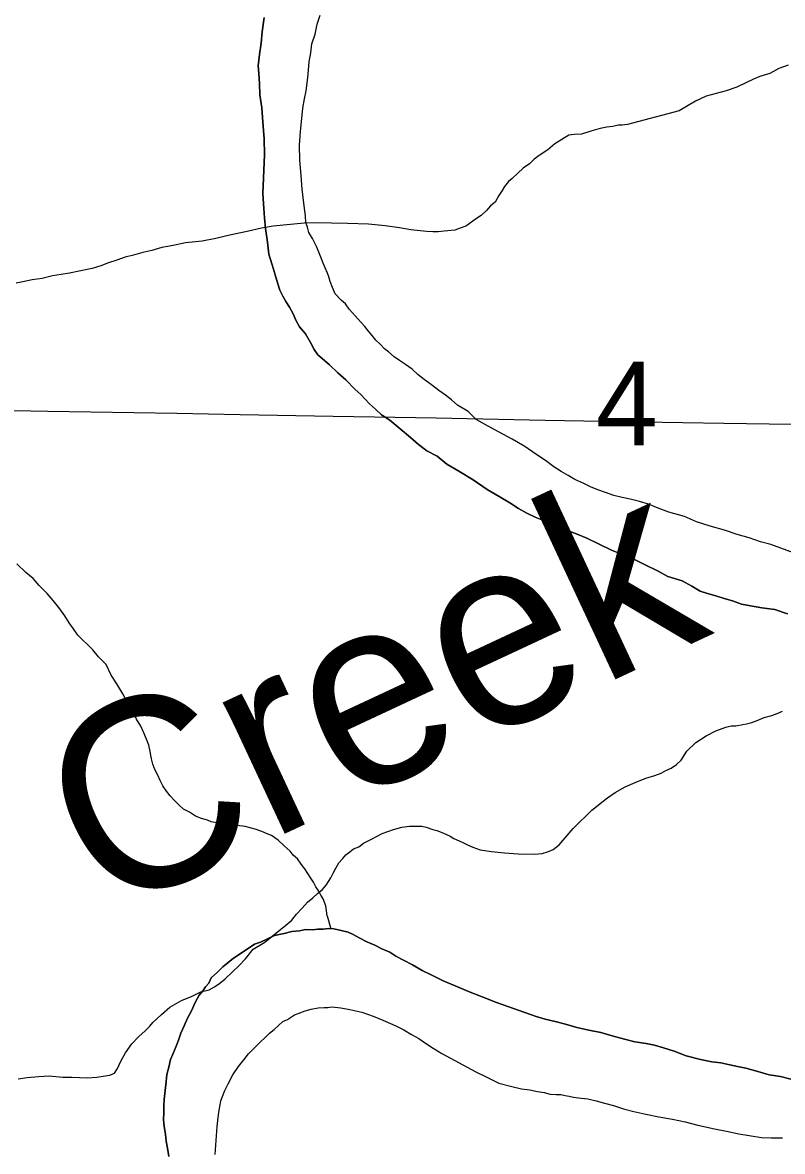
# Model space of a CAD drawing. Extents: x 2.4 to 73.1, y 4.5 to 25.6.
# Drawn here: x 47.2429 to 47.4332, y 24.1413 to 24.4242 of the extents above; entities that cross this region are included whole.
import ezdxf

# ---------------------------------------------------------------- set-up
doc = ezdxf.new("R2010")
doc.units = 0
for name, color, linetype in [('GM_X_County_Road', 7, 'Continuous'), ('GM_X_Major_River', 7, 'Continuous'), ('GM_X_Minor_River', 7, 'Continuous'), ('GM_X_Minor_River_Text', 7, 'Continuous'), ('GM_X_Section_Text', 7, 'Continuous')]:
    doc.layers.add(name, color=color, linetype=linetype)

msp = doc.modelspace()

# ---------------------------------------------------------------- linework, layer by layer
at = {"layer": 'GM_X_County_Road'}
msp.add_lwpolyline([(47.22337, 24.32729), (47.24916, 24.32685), (47.28149, 24.32632), (47.29734, 24.32603), (47.32065, 24.32559), (47.34644, 24.32515), (47.37379, 24.32458), (47.39804, 24.32416), (47.41855, 24.32379), (47.44124, 24.32347), (47.4605, 24.32309), (47.49624, 24.32226), (47.53664, 24.32143), (47.5671, 24.32081), (47.58419, 24.32038), (47.60035, 24.31996), (47.61992, 24.31947), (47.64199, 24.31899), (47.6538, 24.31872), (47.66343, 24.31854), (47.67556, 24.3183), (47.6821, 24.31823), (47.68851, 24.31817)], dxfattribs=at)
at = {"layer": 'GM_X_Major_River'}
for points in [[(47.30337, 24.42544), (47.3029, 24.42184), (47.30264, 24.419), (47.30219, 24.41616), (47.30193, 24.41332), (47.30207, 24.41142), (47.3022, 24.40895), (47.30232, 24.40609), (47.3028, 24.40285), (47.30309, 24.39924), (47.30337, 24.39505), (47.30346, 24.39106), (47.30303, 24.38139), (47.30331, 24.37758), (47.30344, 24.3753), (47.30376, 24.37264), (47.30424, 24.36921), (47.30454, 24.36616), (47.30543, 24.36348), (47.30612, 24.36099), (47.30682, 24.3587), (47.30736, 24.35716), (47.30808, 24.35562), (47.3088, 24.35428), (47.30972, 24.35292), (47.31062, 24.35119), (47.31135, 24.34965), (47.31225, 24.34792), (47.31373, 24.34618), (47.315, 24.34405), (47.31591, 24.34232), (47.31683, 24.34097), (47.31794, 24.33999), (47.3198, 24.33843), (47.32184, 24.33647), (47.32389, 24.33471), (47.32611, 24.33238), (47.32759, 24.33101), (47.3287, 24.32984), (47.32981, 24.32868), (47.3313, 24.32731), (47.33278, 24.32594), (47.33484, 24.32456), (47.33744, 24.3224), (47.34005, 24.32025), (47.34209, 24.31849), (47.34414, 24.31692), (47.34677, 24.31552), (47.34919, 24.31356), (47.35218, 24.31178), (47.35574, 24.3096), (47.35929, 24.30723), (47.36228, 24.30544), (47.3649, 24.30386), (47.36714, 24.30247), (47.3692, 24.30128), (47.37127, 24.30028), (47.37334, 24.29947), (47.37597, 24.29845), (47.37916, 24.29704), (47.3818, 24.29602), (47.38424, 24.29501), (47.39043, 24.292), (47.3925, 24.29119), (47.39551, 24.28998), (47.3987, 24.28838), (47.40208, 24.28677), (47.40451, 24.28538), (47.4081, 24.28434), (47.41053, 24.28295), (47.41259, 24.28176), (47.41447, 24.28114), (47.41655, 24.28052), (47.41862, 24.27989), (47.42069, 24.27927), (47.42295, 24.27846), (47.42522, 24.27802), (47.42806, 24.27756), (47.43128, 24.2771)], [(47.43128, 24.2771), (47.42806, 24.27756), (47.42522, 24.27802), (47.42295, 24.27846), (47.42069, 24.27927), (47.41862, 24.27989), (47.41655, 24.28052), (47.41447, 24.28114), (47.41259, 24.28176), (47.41053, 24.28295), (47.4081, 24.28434), (47.40451, 24.28538), (47.40208, 24.28677), (47.3987, 24.28838), (47.39551, 24.28998), (47.3925, 24.29119), (47.39043, 24.292), (47.38424, 24.29501), (47.3818, 24.29602), (47.37916, 24.29704), (47.37597, 24.29845), (47.37334, 24.29947), (47.37127, 24.30028), (47.3692, 24.30128), (47.36714, 24.30247), (47.3649, 24.30386), (47.36228, 24.30544), (47.35929, 24.30723), (47.35574, 24.3096), (47.35218, 24.31178), (47.34919, 24.31356), (47.34677, 24.31552), (47.34414, 24.31692), (47.34209, 24.31849), (47.34005, 24.32025), (47.33744, 24.3224), (47.33484, 24.32456), (47.33278, 24.32594), (47.3313, 24.32731), (47.32981, 24.32868), (47.3287, 24.32984), (47.32759, 24.33101), (47.32611, 24.33238), (47.32389, 24.33471), (47.32184, 24.33647), (47.3198, 24.33843), (47.31794, 24.33999), (47.31683, 24.34097), (47.31591, 24.34232), (47.315, 24.34405), (47.31373, 24.34618), (47.31225, 24.34792), (47.31135, 24.34965), (47.31062, 24.35119), (47.30972, 24.35292), (47.3088, 24.35428), (47.30808, 24.35562), (47.30736, 24.35716), (47.30682, 24.3587), (47.30612, 24.36099), (47.30543, 24.36348), (47.30454, 24.36616), (47.30424, 24.36921), (47.30376, 24.37264), (47.30344, 24.3753), (47.30331, 24.37758), (47.30303, 24.38139), (47.30346, 24.39106), (47.30337, 24.39505), (47.30309, 24.39924), (47.3028, 24.40285), (47.30232, 24.40609), (47.3022, 24.40895), (47.30207, 24.41142), (47.30193, 24.41332), (47.30219, 24.41616), (47.30264, 24.419), (47.3029, 24.42184), (47.30337, 24.42544)], [(47.34345, 24.33479), (47.34196, 24.33596), (47.34048, 24.33733), (47.3388, 24.33851), (47.3373, 24.3395), (47.336, 24.34048), (47.33451, 24.34166), (47.33358, 24.34244), (47.33247, 24.34361), (47.33135, 24.34459), (47.33043, 24.34575), (47.32951, 24.34691), (47.32859, 24.34808), (47.32767, 24.34905), (47.32471, 24.35235), (47.32379, 24.35371), (47.32268, 24.35468), (47.3212, 24.35624), (47.32048, 24.35778), (47.31995, 24.35931), (47.3196, 24.36046), (47.31924, 24.36142), (47.3187, 24.36276), (47.31816, 24.36391), (47.31763, 24.36545), (47.31655, 24.36794), (47.31547, 24.37006), (47.31456, 24.3716), (47.31421, 24.37294), (47.31386, 24.37409), (47.31371, 24.3758), (47.31339, 24.37828), (47.31293, 24.38247), (47.31264, 24.38589), (47.31235, 24.3897), (47.31226, 24.3935), (47.31253, 24.39691), (47.3128, 24.40013), (47.31306, 24.40278), (47.3135, 24.40505), (47.31393, 24.40713), (47.31417, 24.40902), (47.31441, 24.41129), (47.31468, 24.41432), (47.31512, 24.41659), (47.31536, 24.41887), (47.31618, 24.42131), (47.31663, 24.42377), (47.31744, 24.42603)], [(47.34345, 24.33479), (47.34196, 24.33596), (47.34048, 24.33733), (47.3388, 24.33851), (47.3373, 24.3395), (47.336, 24.34048), (47.33451, 24.34166), (47.33358, 24.34244), (47.33247, 24.34361), (47.33135, 24.34459), (47.33043, 24.34575), (47.32951, 24.34691), (47.32859, 24.34808), (47.32767, 24.34905), (47.32471, 24.35235), (47.32379, 24.35371), (47.32268, 24.35468), (47.3212, 24.35624), (47.32048, 24.35778), (47.31995, 24.35931), (47.3196, 24.36046), (47.31924, 24.36142), (47.3187, 24.36276), (47.31816, 24.36391), (47.31763, 24.36545), (47.31655, 24.36794), (47.31547, 24.37006), (47.31456, 24.3716), (47.31421, 24.37294), (47.31386, 24.37409), (47.31371, 24.3758), (47.31339, 24.37828), (47.31293, 24.38247), (47.31264, 24.38589), (47.31235, 24.3897), (47.31226, 24.3935), (47.31253, 24.39691), (47.3128, 24.40013), (47.31306, 24.40278), (47.3135, 24.40505), (47.31393, 24.40713), (47.31417, 24.40902), (47.31441, 24.41129), (47.31468, 24.41432), (47.31512, 24.41659), (47.31536, 24.41887), (47.31618, 24.42131), (47.31663, 24.42377), (47.31744, 24.42603)], [(47.43694, 24.29101), (47.43036, 24.29346), (47.42771, 24.2941), (47.42489, 24.29512), (47.42187, 24.29595), (47.41867, 24.29698), (47.41509, 24.29802), (47.41169, 24.29906), (47.40869, 24.30046), (47.40473, 24.30151), (47.40209, 24.30253), (47.39965, 24.30354), (47.39739, 24.30417), (47.39512, 24.3048), (47.39304, 24.30523), (47.39097, 24.30566), (47.3889, 24.30647), (47.38701, 24.30709), (47.38514, 24.3079), (47.38344, 24.3087), (47.38119, 24.30971), (47.37951, 24.3107), (47.37782, 24.31169), (47.37595, 24.31288), (47.3739, 24.31445), (47.37147, 24.31603), (47.36867, 24.318), (47.36549, 24.31979), (47.3623, 24.32158), (47.35931, 24.32318), (47.3565, 24.32477), (47.35446, 24.32672), (47.35184, 24.32831), (47.35035, 24.32967), (47.34886, 24.33085), (47.34718, 24.33203), (47.34532, 24.33341), (47.34345, 24.33479)], [(47.43694, 24.29101), (47.43036, 24.29346), (47.42771, 24.2941), (47.42489, 24.29512), (47.42187, 24.29595), (47.41867, 24.29698), (47.41509, 24.29802), (47.41169, 24.29906), (47.40869, 24.30046), (47.40473, 24.30151), (47.40209, 24.30253), (47.39965, 24.30354), (47.39739, 24.30417), (47.39512, 24.3048), (47.39304, 24.30523), (47.39097, 24.30566), (47.3889, 24.30647), (47.38701, 24.30709), (47.38514, 24.3079), (47.38344, 24.3087), (47.38119, 24.30971), (47.37951, 24.3107), (47.37782, 24.31169), (47.37595, 24.31288), (47.3739, 24.31445), (47.37147, 24.31603), (47.36867, 24.318), (47.36549, 24.31979), (47.3623, 24.32158), (47.35931, 24.32318), (47.3565, 24.32477), (47.35446, 24.32672), (47.35184, 24.32831), (47.35035, 24.32967), (47.34886, 24.33085), (47.34718, 24.33203), (47.34532, 24.33341), (47.34345, 24.33479)], [(47.43128, 24.2771), (47.43448, 24.27607)], [(47.43448, 24.27607), (47.43128, 24.2771)], [(47.41268, 24.16441), (47.40909, 24.16526), (47.40608, 24.16647), (47.40344, 24.1673), (47.40118, 24.16793), (47.3991, 24.16836), (47.39626, 24.16881), (47.39362, 24.16945), (47.3906, 24.17028), (47.38777, 24.17112), (47.38475, 24.17176), (47.38173, 24.17241), (47.3789, 24.17324), (47.37626, 24.17388), (47.3738, 24.17451), (47.37154, 24.17514), (47.36156, 24.17862), (47.35799, 24.18004), (47.3546, 24.18145), (47.35122, 24.18287), (47.34821, 24.18408), (47.3454, 24.18549), (47.34296, 24.18669), (47.34053, 24.18808), (47.33828, 24.18928), (47.3364, 24.19027), (47.33491, 24.19126), (47.33284, 24.19207), (47.33115, 24.19306), (47.32909, 24.19388), (47.32721, 24.19487), (47.32571, 24.19567), (47.3244, 24.19627), (47.3227, 24.1967), (47.32081, 24.19712), (47.31948, 24.19716), (47.31815, 24.197), (47.31682, 24.19704), (47.31549, 24.19688), (47.31378, 24.19692), (47.31225, 24.19658), (47.31035, 24.19644), (47.30843, 24.19592), (47.30595, 24.19541), (47.30403, 24.19451), (47.30249, 24.19379), (47.30096, 24.19326), (47.2996, 24.19235), (47.29825, 24.19143), (47.29709, 24.1907), (47.29574, 24.18979), (47.29439, 24.18868), (47.29303, 24.18758), (47.29167, 24.18628), (47.29011, 24.1848), (47.28951, 24.18349), (47.28872, 24.18256), (47.28813, 24.18163), (47.28715, 24.18051), (47.28615, 24.17864), (47.28515, 24.17658), (47.28416, 24.1747), (47.28335, 24.17282), (47.28254, 24.17095), (47.28193, 24.16925), (47.28132, 24.16775), (47.28051, 24.16568), (47.27991, 24.16437), (47.27948, 24.16248), (47.27905, 24.16059), (47.27882, 24.15889), (47.27833, 24.15435), (47.27829, 24.15283), (47.27825, 24.15112), (47.2782, 24.14922), (47.27835, 24.1477), (47.27868, 24.1456), (47.27882, 24.14389), (47.27916, 24.14217), (47.27949, 24.14008)], [(47.27949, 24.14008), (47.27916, 24.14217), (47.27882, 24.14389), (47.27868, 24.1456), (47.27835, 24.1477), (47.2782, 24.14922), (47.27825, 24.15112), (47.27829, 24.15283), (47.27833, 24.15435), (47.27882, 24.15889), (47.27905, 24.16059), (47.27948, 24.16248), (47.27991, 24.16437), (47.28051, 24.16568), (47.28132, 24.16775), (47.28193, 24.16925), (47.28254, 24.17095), (47.28335, 24.17282), (47.28416, 24.1747), (47.28515, 24.17658), (47.28615, 24.17864), (47.28715, 24.18051), (47.28813, 24.18163), (47.28872, 24.18256), (47.28951, 24.18349), (47.29011, 24.1848), (47.29167, 24.18628), (47.29303, 24.18758), (47.29439, 24.18868), (47.29574, 24.18979), (47.29709, 24.1907), (47.29825, 24.19143), (47.2996, 24.19235), (47.30096, 24.19326), (47.30249, 24.19379), (47.30403, 24.19451), (47.30595, 24.19541), (47.30843, 24.19592), (47.31035, 24.19644), (47.31225, 24.19658), (47.31378, 24.19692), (47.31549, 24.19688), (47.31682, 24.19704), (47.31815, 24.197), (47.31948, 24.19716), (47.32081, 24.19712), (47.3227, 24.1967), (47.3244, 24.19627), (47.32571, 24.19567), (47.32721, 24.19487), (47.32909, 24.19388), (47.33115, 24.19306), (47.33284, 24.19207), (47.33491, 24.19126), (47.3364, 24.19027), (47.33828, 24.18928), (47.34053, 24.18808), (47.34296, 24.18669), (47.3454, 24.18549), (47.34821, 24.18408), (47.35122, 24.18287), (47.3546, 24.18145), (47.35799, 24.18004), (47.36156, 24.17862), (47.37154, 24.17514), (47.3738, 24.17451), (47.37626, 24.17388), (47.3789, 24.17324), (47.38173, 24.17241), (47.38475, 24.17176), (47.38777, 24.17112), (47.3906, 24.17028), (47.39362, 24.16945), (47.39626, 24.16881), (47.3991, 24.16836), (47.40118, 24.16793), (47.40344, 24.1673), (47.40608, 24.16647), (47.40909, 24.16526), (47.41268, 24.16441)], [(47.30224, 24.16855), (47.30379, 24.17003), (47.30477, 24.17095), (47.30593, 24.17187), (47.30807, 24.1739), (47.30922, 24.17444), (47.31096, 24.17554), (47.31192, 24.1759), (47.31364, 24.17661), (47.31517, 24.17695), (47.31689, 24.17729), (47.31842, 24.17744), (47.31936, 24.17741), (47.32032, 24.17758), (47.32259, 24.17733), (47.32486, 24.17689), (47.32788, 24.17625), (47.33071, 24.17523), (47.33315, 24.17422), (47.33634, 24.1728), (47.33841, 24.1718), (47.34028, 24.17062), (47.34215, 24.16962), (47.34383, 24.16844), (47.3457, 24.16725), (47.34794, 24.16586), (47.35638, 24.16128), (47.35938, 24.15988), (47.36219, 24.15848), (47.3654, 24.15763), (47.36785, 24.157), (47.36994, 24.15676), (47.37183, 24.15633), (47.37353, 24.1561), (47.37504, 24.15568), (47.37656, 24.15564), (47.3777, 24.15561), (47.37883, 24.15539), (47.37978, 24.15518), (47.38091, 24.15496), (47.3828, 24.15472), (47.38451, 24.15449), (47.38659, 24.15406), (47.38866, 24.15344), (47.39092, 24.15281), (47.39337, 24.15199), (47.39601, 24.15135), (47.39904, 24.1507), (47.40225, 24.15005), (47.40565, 24.14939), (47.40887, 24.14874), (47.41207, 24.1479), (47.41623, 24.14704), (47.41925, 24.14639), (47.42228, 24.14574), (47.42492, 24.1453), (47.42795, 24.14484), (47.43042, 24.14478), (47.43326, 24.14471)], [(47.30224, 24.16855), (47.30379, 24.17003), (47.30477, 24.17095), (47.30593, 24.17187), (47.30807, 24.1739), (47.30922, 24.17444), (47.31096, 24.17554), (47.31192, 24.1759), (47.31364, 24.17661), (47.31517, 24.17695), (47.31689, 24.17729), (47.31842, 24.17744), (47.31936, 24.17741), (47.32032, 24.17758), (47.32259, 24.17733), (47.32486, 24.17689), (47.32788, 24.17625), (47.33071, 24.17523), (47.33315, 24.17422), (47.33634, 24.1728), (47.33841, 24.1718), (47.34028, 24.17062), (47.34215, 24.16962), (47.34383, 24.16844), (47.3457, 24.16725), (47.34794, 24.16586), (47.35638, 24.16128), (47.35938, 24.15988), (47.36219, 24.15848), (47.3654, 24.15763), (47.36785, 24.157), (47.36994, 24.15676), (47.37183, 24.15633), (47.37353, 24.1561), (47.37504, 24.15568), (47.37656, 24.15564), (47.3777, 24.15561), (47.37883, 24.15539), (47.37978, 24.15518), (47.38091, 24.15496), (47.3828, 24.15472), (47.38451, 24.15449), (47.38659, 24.15406), (47.38866, 24.15344), (47.39092, 24.15281), (47.39337, 24.15199), (47.39601, 24.15135), (47.39904, 24.1507), (47.40225, 24.15005), (47.40565, 24.14939), (47.40887, 24.14874), (47.41207, 24.1479), (47.41623, 24.14704), (47.41925, 24.14639), (47.42228, 24.14574), (47.42492, 24.1453), (47.42795, 24.14484), (47.43042, 24.14478), (47.43326, 24.14471)], [(47.29108, 24.14054), (47.29164, 24.14755), (47.29189, 24.14982), (47.29213, 24.15171), (47.29235, 24.15304), (47.29256, 24.15398), (47.29297, 24.15511), (47.29358, 24.15662), (47.29438, 24.1583), (47.29558, 24.16055), (47.29696, 24.1626), (47.29833, 24.16428), (47.29951, 24.16577), (47.30068, 24.16707), (47.30224, 24.16855)], [(47.29108, 24.14054), (47.29164, 24.14755), (47.29189, 24.14982), (47.29213, 24.15171), (47.29235, 24.15304), (47.29256, 24.15398), (47.29297, 24.15511), (47.29358, 24.15662), (47.29438, 24.1583), (47.29558, 24.16055), (47.29696, 24.1626), (47.29833, 24.16428), (47.29951, 24.16577), (47.30068, 24.16707), (47.30224, 24.16855)], [(47.43535, 24.15946), (47.4327, 24.1601), (47.42987, 24.16055), (47.42704, 24.16138), (47.42402, 24.16222), (47.42194, 24.16265), (47.42005, 24.16308), (47.41778, 24.16352), (47.41551, 24.16376), (47.41268, 24.16441)], [(47.41268, 24.16441), (47.41551, 24.16376), (47.41778, 24.16352), (47.42005, 24.16308), (47.42194, 24.16265), (47.42402, 24.16222), (47.42704, 24.16138), (47.42987, 24.16055), (47.4327, 24.1601), (47.43535, 24.15946)]]:
    msp.add_lwpolyline(points, dxfattribs=at)
at = {"layer": 'GM_X_Minor_River'}
for points in [[(47.43465, 24.41356), (47.43235, 24.41267), (47.43004, 24.4114), (47.42755, 24.4107), (47.42601, 24.40998), (47.42409, 24.40908), (47.42178, 24.408), (47.4191, 24.40712), (47.41662, 24.40643), (47.41413, 24.40573), (47.41144, 24.40447), (47.40739, 24.40211), (47.39439, 24.39864), (47.39305, 24.39848), (47.3921, 24.39851), (47.39077, 24.39816), (47.38924, 24.39801), (47.38753, 24.39768), (47.38523, 24.39697), (47.38293, 24.39627), (47.38103, 24.39613), (47.37969, 24.39598), (47.37796, 24.39488), (47.37622, 24.39379), (47.37448, 24.39231), (47.37254, 24.39103), (47.37099, 24.38993), (47.36983, 24.38882), (47.36828, 24.38772), (47.36692, 24.38643), (47.36556, 24.38514), (47.36459, 24.3844), (47.36361, 24.3831), (47.36301, 24.38216), (47.36222, 24.38085), (47.36123, 24.37917), (47.36007, 24.37825), (47.35909, 24.37714), (47.35773, 24.37584), (47.35637, 24.37493), (47.35405, 24.37328), (47.35118, 24.37221), (47.34851, 24.3719), (47.34699, 24.37175), (47.34566, 24.37178), (47.34414, 24.37182), (47.34244, 24.37205), (47.34016, 24.3723), (47.33732, 24.37275), (47.33373, 24.37323), (47.32956, 24.37371), (47.32425, 24.37385), (47.32026, 24.37395), (47.31665, 24.37404), (47.31342, 24.37393), (47.30562, 24.37318), (47.30276, 24.37269), (47.29912, 24.37183), (47.29512, 24.37098), (47.29129, 24.37013), (47.28786, 24.36946), (47.28367, 24.369), (47.28061, 24.36832), (47.27775, 24.36782), (47.27526, 24.36712), (47.27297, 24.36661), (47.27068, 24.36591), (47.26857, 24.3654), (47.26647, 24.36469), (47.26436, 24.36398), (47.26244, 24.36327), (47.26033, 24.36257), (47.25709, 24.36189), (47.25461, 24.36138), (47.25251, 24.36106), (47.25041, 24.36073), (47.24774, 24.36004), (47.24526, 24.35972), (47.24297, 24.35921), (47.24125, 24.35888)], [(47.31915, 24.20037), (47.31886, 24.20287), (47.31815, 24.2046), (47.3176, 24.20556), (47.31706, 24.20652), (47.31633, 24.20768), (47.31579, 24.20883), (47.31505, 24.2098), (47.31432, 24.21096), (47.31359, 24.21212), (47.31267, 24.21328), (47.31175, 24.21463), (47.31064, 24.21561), (47.3099, 24.21658), (47.30842, 24.21795), (47.30693, 24.21931), (47.30525, 24.2205), (47.30412, 24.2209), (47.30281, 24.22151), (47.30111, 24.22212), (47.29866, 24.22275), (47.29658, 24.223), (47.29469, 24.22342), (47.29166, 24.22369), (47.29014, 24.22392), (47.2892, 24.22432), (47.28769, 24.22474), (47.28619, 24.22535), (47.28469, 24.22634), (47.2832, 24.22713), (47.28208, 24.22811), (47.28097, 24.22928), (47.27986, 24.23045), (47.27894, 24.23161), (47.27802, 24.23296), (47.2773, 24.23431), (47.27676, 24.23565), (47.27604, 24.237), (47.2755, 24.23834), (47.27515, 24.23968), (47.27482, 24.24159), (47.27448, 24.24312), (47.27395, 24.24465), (47.27323, 24.24619), (47.27251, 24.24791), (47.27142, 24.24965), (47.27051, 24.25157), (47.26924, 24.25369), (47.26797, 24.256), (47.26651, 24.25851), (47.26504, 24.26064), (47.26378, 24.26333), (47.26193, 24.26527), (47.26046, 24.26702), (47.25916, 24.26838), (47.25786, 24.26955), (47.25675, 24.27072), (47.25565, 24.27227), (47.25455, 24.27381), (47.25345, 24.27555), (47.25217, 24.27729), (47.25051, 24.27942), (47.24903, 24.28117), (47.247, 24.28312), (47.24552, 24.28487), (47.24366, 24.28644), (47.24143, 24.28858)], [(47.42155, 24.24795), (47.42327, 24.24828), (47.42422, 24.24845), (47.42556, 24.2488), (47.42691, 24.24933), (47.42863, 24.25005), (47.43054, 24.25057), (47.43189, 24.2511), (47.43323, 24.25164)], [(47.25523, 24.15992), (47.25713, 24.15987), (47.25902, 24.15982), (47.2615, 24.15995), (47.26359, 24.16028), (47.26474, 24.16044), (47.26589, 24.16098), (47.26668, 24.1621), (47.26749, 24.16397), (47.26868, 24.16603), (47.27025, 24.16827), (47.27201, 24.17012), (47.27357, 24.1716), (47.27473, 24.17271), (47.27552, 24.17364), (47.27649, 24.17457), (47.27766, 24.17568), (47.27979, 24.17752), (47.28268, 24.17916), (47.28537, 24.18023), (47.28749, 24.18131), (47.28959, 24.18183), (47.29094, 24.18255), (47.29229, 24.18347), (47.29365, 24.18457), (47.2954, 24.18624), (47.29715, 24.1879), (47.29871, 24.18957), (47.30067, 24.19199), (47.30357, 24.19381), (47.3088, 24.19804), (47.31035, 24.19933), (47.31153, 24.20082), (47.3129, 24.20231), (47.31426, 24.20379), (47.31562, 24.20489), (47.31679, 24.206), (47.31795, 24.20692), (47.31893, 24.20804), (47.31952, 24.20897), (47.32012, 24.20991), (47.32071, 24.21103), (47.32132, 24.21234), (47.32211, 24.21365), (47.32309, 24.21477), (47.32387, 24.2157), (47.32484, 24.21643), (47.32581, 24.21717), (47.32715, 24.2177), (47.32831, 24.21862), (47.33043, 24.21971), (47.33293, 24.22097), (47.33581, 24.22204), (47.33791, 24.22255), (47.33982, 24.22288), (47.34153, 24.22284), (47.34285, 24.22281), (47.34399, 24.22259), (47.34568, 24.22198), (47.34663, 24.22176), (47.34813, 24.22115), (47.34907, 24.22075), (47.35001, 24.22035), (47.35094, 24.21975), (47.35226, 24.21915), (47.3532, 24.21875), (47.35432, 24.21815), (47.35564, 24.21754), (47.35752, 24.21693), (47.36036, 24.21647), (47.36358, 24.2162), (47.36699, 24.21593), (47.37117, 24.21582), (47.37307, 24.21596), (47.3746, 24.21649), (47.37576, 24.21703), (47.3773, 24.21813), (47.38083, 24.22222), (47.38219, 24.2237), (47.38414, 24.22555), (47.3855, 24.22685), (47.38666, 24.22777), (47.38802, 24.22887), (47.38938, 24.22997), (47.39131, 24.23125), (47.39382, 24.23271), (47.39631, 24.23378), (47.399, 24.23485), (47.4013, 24.23556), (47.40283, 24.23609), (47.40399, 24.23682), (47.40533, 24.23735), (47.40668, 24.23827), (47.40785, 24.23937), (47.40924, 24.24162), (47.41157, 24.24384), (47.41408, 24.24548), (47.41658, 24.24675), (47.41907, 24.24763), (47.42041, 24.24798), (47.42155, 24.24795)], [(47.31915, 24.20037), (47.32007, 24.19714)], [(47.24173, 24.1595), (47.24402, 24.15983), (47.24688, 24.16013), (47.24954, 24.16025), (47.25295, 24.15998), (47.25523, 24.15992)]]:
    msp.add_lwpolyline(points, dxfattribs=at)

# ---------------------------------------------------------------- texts
at = {"layer": 'GM_X_Minor_River_Text'}
msp.add_text('Creek', height=0.047373, rotation=25.0348, dxfattribs=at).set_placement((47.26312, 24.19972))
at = {"layer": 'GM_X_Section_Text'}
msp.add_text('4', height=0.02093, rotation=0, dxfattribs=at).set_placement((47.38644, 24.31828))

doc.saveas('drawing.dxf')
